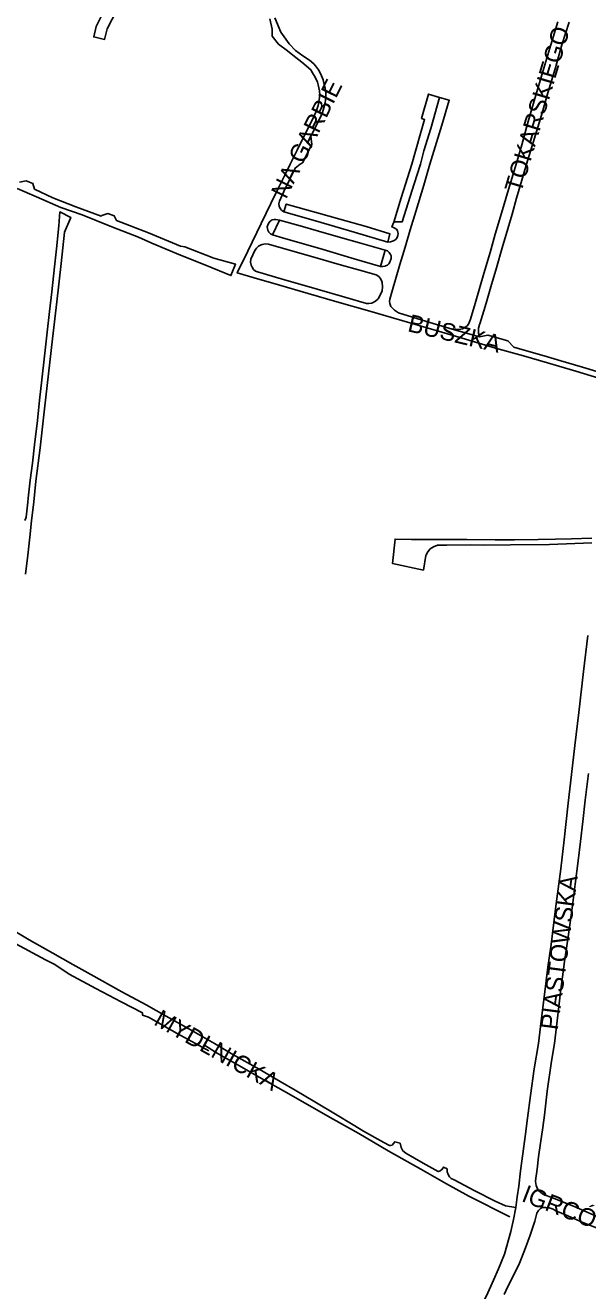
# Model space of a CAD drawing. Extents: x -304109 to -273954, y 21500 to 39796.
# Drawn here: x -296336 to -296016, y 32109 to 32829 of the extents above; entities that cross this region are included whole.
import ezdxf

# ---------------------------------------------------------------- set-up
doc = ezdxf.new("R2010")
doc.units = 0
doc.layers.add('krawedzie_ulic', color=7, linetype='Continuous')
doc.layers.add('nazwy_ulic', color=7, linetype='Continuous')

msp = doc.modelspace()

# ---------------------------------------------------------------- linework, layer by layer
at = {"layer": 'krawedzie_ulic'}
for points in [[(-296289.301, 32840.438), (-296295.345, 32828.417), (-296296.751, 32822.435), (-296290.617, 32821.028), (-296289.058, 32827.033), (-296283.645, 32837.613)], [(-296196.715, 32832.823), (-296195.274, 32826.802), (-296195.404, 32822.989), (-296191.757, 32818.361), (-296186.598, 32814.475), (-296183.606, 32812.043), (-296178.525, 32808.082), (-296173.372, 32803.814), (-296173.36, 32803.789), (-296172.303, 32802.07), (-296170.799, 32799.593), (-296169.554, 32796.793), (-296169.111, 32795.306), (-296168.354, 32791.767), (-296168.258, 32789.372), (-296168.527, 32786.683), (-296169.167, 32783.474), (-296170.248, 32779.994), (-296172.189, 32775.825), (-296176.294, 32767.795), (-296181.111, 32758.02), (-296185.106, 32750), (-296188.038, 32743.902), (-296193.281, 32733.513), (-296201.485, 32716.255)], [(-296191.509, 32727.61), (-296191.222, 32729.082), (-296188.726, 32734.48), (-296182.272, 32747.835), (-296179.337, 32750), (-296177.982, 32750.882), (-296172.774, 32761.338), (-296173.293, 32766.049), (-296168.141, 32776.15), (-296166.742, 32779.567), (-296165.945, 32782.197), (-296165.183, 32785.022), (-296164.812, 32787.924), (-296164.79, 32788.386), (-296164.787, 32790.894), (-296165.182, 32793.37), (-296165.493, 32794.474), (-296166.415, 32798.066), (-296167.634, 32801.344), (-296168.945, 32803.787), (-296170.594, 32806.017), (-296171.722, 32807.224), (-296174.186, 32809.217), (-296177.889, 32811.709), (-296181.966, 32814.741), (-296185.702, 32818.531), (-296190.339, 32825.106), (-296193.81, 32833.24)], [(-296093.008, 32656.361), (-296090.973, 32656.032), (-296088.913, 32656.102), (-296087.197, 32656.474), (-296085.708, 32657.177), (-296084.432, 32658.217), (-296083.7, 32659.123), (-296082.541, 32661.937), (-296079.975, 32670.841), (-296074.924, 32687.887), (-296071.452, 32699.784), (-296068.445, 32710.261), (-296064.972, 32722.234), (-296061.009, 32735.679), (-296058.393, 32744.455), (-296056.633, 32750), (-296053.458, 32761.159), (-296050.087, 32773.039), (-296046.368, 32786.109), (-296040.919, 32804.674), (-296036.968, 32817.97), (-296032.816, 32831.136)], [(-296026.514, 32830.82), (-296030.56, 32818.009), (-296034.492, 32804.229), (-296038.549, 32790.604), (-296042.288, 32777.89), (-296046.855, 32762.39), (-296050.762, 32750), (-296053.38, 32740.922), (-296056.411, 32730.674), (-296058.85, 32721.719), (-296061.362, 32713.399), (-296064.574, 32702.466), (-296067.789, 32691.126), (-296071.027, 32680.295), (-296073.671, 32671.01), (-296074.991, 32666.724), (-296077.269, 32659.266), (-296077.393, 32658.924), (-296077.944, 32656.729), (-296078.003, 32656.058), (-296077.932, 32653.903), (-296077.464, 32651.798)], [(-296129.644, 32705.735), (-296127.97, 32705.883), (-296126.378, 32706.42), (-296125.061, 32707.235), (-296124.256, 32708.288), (-296123.799, 32709.532), (-296123.72, 32710.708), (-296124.132, 32712.185), (-296124.672, 32713.178), (-296126.285, 32714.091), (-296127.232, 32714.436), (-296126.098, 32717.174), (-296121.955, 32731.024), (-296116.003, 32750), (-296111.293, 32766.131), (-296108.669, 32775.478), (-296110.416, 32776.037), (-296106.508, 32789.918), (-296100.178, 32787.949)], [(-296077.464, 32651.798), (-296092.891, 32656.326), (-296107.556, 32660.673), (-296123.465, 32665.433), (-296125.713, 32666.991), (-296127.71, 32668.86), (-296127.918, 32669.089), (-296128.494, 32670.781), (-296128.664, 32671.99), (-296128.402, 32673.31), (-296126.535, 32679.931), (-296125.137, 32684.522), (-296122.675, 32693.045), (-296119.646, 32702.963), (-296116.821, 32712.755), (-296113.586, 32723.205), (-296109.181, 32738.222), (-296105.761, 32750), (-296098.899, 32772.24), (-296094.656, 32786.397), (-296100.178, 32787.949)], [(-296100.178, 32787.949), (-296105.154, 32770.445), (-296109.022, 32757.631), (-296111.022, 32750), (-296114.667, 32738.861), (-296121.396, 32717.327), (-296126.089, 32717.203)], [(-296339.026, 32739.906), (-296335.109, 32740.52), (-296331.304, 32739.153), (-296330.408, 32735.896), (-296320.092, 32730.887), (-296307.031, 32725.914), (-296292.6, 32720.502), (-296292.089, 32720.855), (-296288.779, 32722.006), (-296285.102, 32720.614), (-296283.871, 32717.991), (-296265.687, 32710.983), (-296247.456, 32703.467), (-296244.968, 32703.047), (-296228.459, 32696.531), (-296216.177, 32693.214), (-296218.729, 32686.673), (-296232.65, 32692.463), (-296247.383, 32698.309), (-296263.814, 32705.18), (-296271.343, 32708.625), (-296286.483, 32714.499), (-296295.434, 32718.078), (-296303.371, 32721.271), (-296315.446, 32725.4), (-296329.339, 32731.572), (-296340.241, 32736.254)], [(-296191.508, 32727.615), (-296191.33, 32726.185), (-296190.768, 32724.859), (-296189.864, 32723.737), (-296188.765, 32722.946)], [(-296188.765, 32722.946), (-296187.317, 32727.409), (-296169.047, 32722.281), (-296156.766, 32718.735), (-296141.819, 32714.59), (-296128.423, 32710.53), (-296129.644, 32705.735)], [(-296335.883, 32547.46), (-296335.313, 32548.72), (-296335.187, 32549.286), (-296334.275, 32557.894), (-296334.033, 32560.154), (-296332.909, 32570.412), (-296331.635, 32580.06), (-296330.535, 32590.369), (-296328.83, 32604.333), (-296327.597, 32615.785), (-296326.364, 32627.338), (-296324.763, 32640.897), (-296323.188, 32654.456), (-296321.902, 32666.237), (-296320.518, 32677.383), (-296319.065, 32691.781), (-296317.941, 32701.887), (-296316.622, 32715.04), (-296315.994, 32722.913), (-296309.709, 32719.678), (-296313.313, 32711.364), (-296315.37, 32693.591), (-296317.728, 32671.83), (-296320.158, 32650.806), (-296322.43, 32630.798), (-296324.677, 32610.841), (-296327.265, 32588.801), (-296329.608, 32569.734), (-296330.818, 32557.977), (-296332.149, 32547.135), (-296333.116, 32537.867), (-296334.266, 32527.685), (-296335.52, 32516.92)], [(-296129.644, 32705.735), (-296148.725, 32711.35), (-296170.749, 32717.819), (-296188.765, 32722.946)], [(-296201.485, 32716.255), (-296209.146, 32700.57), (-296215.162, 32688.229), (-296205.469, 32685.433), (-296191.666, 32681.421), (-296174.894, 32676.606), (-296158.629, 32671.819)], [(-296191.18, 32718.309), (-296193.253, 32718.655), (-296194.152, 32718.681), (-296195.364, 32718.35), (-296196.412, 32717.656), (-296197.136, 32716.766), (-296197.987, 32715.048), (-296198.191, 32714.434), (-296197.752, 32712.601), (-296197.267, 32711.482), (-296196.348, 32710.542), (-296195.192, 32709.921)], [(-296195.192, 32709.921), (-296191.18, 32718.309)], [(-296191.18, 32718.309), (-296179.381, 32714.943), (-296169.028, 32712.017), (-296156.544, 32708.444), (-296145.709, 32705.389), (-296131.118, 32701.246)], [(-296133.813, 32691.936), (-296148.657, 32696.283), (-296168.296, 32702.029), (-296188.798, 32708.032), (-296195.192, 32709.921)], [(-296135.061, 32673.421), (-296136.553, 32672.148), (-296138.271, 32671.203), (-296138.785, 32671.002), (-296140.37, 32670.772), (-296141.733, 32670.891), (-296154.091, 32674.437), (-296169.822, 32679.044), (-296190.249, 32684.92), (-296203.697, 32688.803), (-296204.769, 32689.314), (-296205.909, 32690.252), (-296206.757, 32691.461), (-296207.252, 32692.661), (-296207.559, 32694.324), (-296207.469, 32696.013), (-296205.103, 32701.031), (-296204.226, 32702.37), (-296203.031, 32703.478), (-296201.603, 32704.264), (-296200.971, 32704.457), (-296199.196, 32704.714), (-296197.408, 32704.572), (-296187.562, 32701.725), (-296172.134, 32697.45), (-296155.869, 32692.689), (-296146.227, 32689.97), (-296136.204, 32687.147), (-296135.753, 32686.905), (-296134.522, 32685.946), (-296133.575, 32684.707), (-296132.972, 32683.268), (-296132.867, 32682.759), (-296132.62, 32680.375), (-296132.773, 32677.982), (-296133.642, 32675.898), (-296135.061, 32673.421)], [(-296131.118, 32701.246), (-296133.813, 32691.936)], [(-296131.118, 32701.246), (-296129.836, 32700.708), (-296128.76, 32699.829), (-296127.976, 32698.681), (-296127.705, 32698.001), (-296127.737, 32696.438), (-296128.163, 32694.935), (-296128.411, 32694.422), (-296128.947, 32693.407), (-296129.796, 32692.636), (-296130.857, 32692.2), (-296131.144, 32692.15), (-296132.448, 32691.842), (-296133.785, 32691.93), (-296133.813, 32691.936)], [(-296158.629, 32671.819), (-296139.7, 32666.434), (-296121.659, 32661.256), (-296102.121, 32655.436), (-296089.181, 32651.632), (-296068.273, 32645.524), (-296052.515, 32641.096), (-296038.814, 32637.008), (-296022.726, 32632.4), (-296009.685, 32628.393)], [(-296010.656, 32632.082), (-296018.902, 32634.565), (-296031.233, 32638.187), (-296038.845, 32640.438), (-296058.002, 32646.054), (-296061.261, 32649.603), (-296072.629, 32652.788), (-296077.464, 32651.798)], [(-296013.651, 32537.382), (-296025.064, 32537.011), (-296034.215, 32536.781), (-296044.077, 32536.605), (-296057.599, 32536.473), (-296068.578, 32536.405), (-296084.716, 32536.517), (-296097.449, 32536.508), (-296106.928, 32536.635), (-296116.027, 32536.684), (-296125.48, 32536.836), (-296126.93, 32522.971), (-296109.364, 32519.245), (-296107.945, 32527.52), (-296107.82, 32527.811), (-296106.778, 32529.665), (-296105.408, 32531.292), (-296103.641, 32532.366), (-296101.356, 32533.328), (-296095.993, 32533.325), (-296082.802, 32533.483), (-296075.407, 32533.316), (-296059.877, 32533.513), (-296037.663, 32533.725), (-296013.59, 32534.638)], [(-296015.796, 32482.032), (-296018.238, 32461.491), (-296021.023, 32438.176), (-296023.27, 32419.366), (-296025.198, 32402.872), (-296027, 32386.709), (-296029.313, 32365.711), (-296031.19, 32349.268), (-296034.181, 32326.435), (-296036.727, 32306.301), (-296038.52, 32293.319), (-296040.7, 32276.315), (-296042.338, 32262.85), (-296043.978, 32250), (-296046.404, 32235.56), (-296048.355, 32220.343), (-296050.217, 32207.391), (-296051.487, 32196.993), (-296052.817, 32187.077), (-296054.126, 32177.441), (-296055.045, 32168.778), (-296055.957, 32162.633), (-296056.743, 32156.643)], [(-296015.555, 32403.472), (-296017.363, 32388.352), (-296018.702, 32376.186), (-296020.044, 32364.783), (-296021.364, 32353.812), (-296022.977, 32340.474), (-296024.52, 32328.384), (-296026.931, 32311.837), (-296029.119, 32296.512), (-296031.399, 32279.05), (-296032.988, 32266.018), (-296034.816, 32250), (-296036.58, 32239.818), (-296038.932, 32222.839), (-296040.578, 32209.128), (-296041.474, 32202.093), (-296042.746, 32193.272), (-296043.958, 32185.393), (-296044.728, 32178.385), (-296045.322, 32174.484), (-296045.5, 32173.484), (-296045.581, 32171.35), (-296045.264, 32169.238), (-296044.56, 32167.222), (-296043.92, 32166.363), (-296042.579, 32165.087), (-296040.995, 32164.128), (-296035.896, 32162.05), (-296024.084, 32157.363), (-296006.469, 32149.617)], [(-296056.743, 32156.643), (-296062.639, 32157.665), (-296068.509, 32160.162), (-296080.139, 32166.124), (-296091.849, 32172.289), (-296093.493, 32173.202), (-296094.434, 32174.117), (-296095.293, 32175.456), (-296095.792, 32176.967), (-296095.901, 32178.555), (-296097.98, 32179.588), (-296098.116, 32179.247), (-296098.801, 32178.224), (-296099.776, 32177.473), (-296100.939, 32177.072), (-296109.392, 32181.79), (-296119.364, 32187.526), (-296120.991, 32188.898), (-296122.017, 32190.814), (-296122.567, 32193.221), (-296125.66, 32194.034), (-296127.128, 32192.077), (-296127.965, 32191.936), (-296128.525, 32191.977), (-296131.787, 32193.704), (-296143.347, 32200.049), (-296149.186, 32203.691), (-296159.289, 32209.653), (-296171.091, 32216.706), (-296182.325, 32223.362), (-296190.834, 32228.333), (-296202.736, 32235.334), (-296217.716, 32243.708), (-296228.013, 32250), (-296242.612, 32258.202), (-296255.628, 32265.474), (-296267.011, 32271.838), (-296280.741, 32279.337), (-296298.427, 32289.135), (-296308.61, 32294.791), (-296320.095, 32301.256), (-296333.419, 32308.986), (-296346.207, 32316.413)], [(-296343.442, 32307.978), (-296324.25, 32297.448), (-296318.816, 32294.825), (-296310.644, 32289.364), (-296295.588, 32281.26), (-296281.246, 32273.611), (-296269.101, 32267.428), (-296269.094, 32266.131), (-296265.576, 32264.95), (-296249.292, 32255.579), (-296238.854, 32250), (-296231.288, 32245.772)], [(-296234.379, 32249.409), (-296226.916, 32244.573), (-296215.148, 32237.977), (-296202.631, 32230.707), (-296185.928, 32221.293), (-296172.975, 32213.877), (-296160.691, 32206.858), (-296146.124, 32198.756), (-296129.336, 32188.836), (-296110.887, 32178.484), (-296096.187, 32170.055), (-296083.572, 32163.066), (-296060.29, 32151.294)], [(-296056.743, 32156.643), (-296058.154, 32149.905), (-296059.611, 32142.963), (-296063.257, 32130.16), (-296066.574, 32121.795), (-296069.463, 32115.279), (-296073.532, 32106.361), (-296078.728, 32096.355), (-296083.13, 32087.507), (-296088.373, 32077.297), (-296090.898, 32071.736), (-296095.864, 32061.684), (-296101.464, 32050.069), (-296107.144, 32038.606), (-296112.233, 32028.297), (-296117.672, 32017.651), (-296122.95, 32006.5), (-296126.317, 32000), (-296141.914, 31970.714), (-296157.792, 31943.63)], [(-296063.495, 32107.112), (-296061.558, 32111.341), (-296057.619, 32119.036), (-296054.745, 32124.985), (-296051.79, 32132.105), (-296048.635, 32140.957), (-296046.076, 32148.961), (-296045.314, 32151.949), (-296044.785, 32153.508), (-296043.897, 32154.894), (-296042.702, 32156.025), (-296041.756, 32156.612), (-296039.763, 32156.711), (-296037.834, 32156.423), (-296035.657, 32155.644), (-296034.348, 32154.954), (-296027.271, 32151.841), (-296018.633, 32148.195), (-296009.124, 32144.232), (-296000, 32140.416)]]:
    msp.add_lwpolyline(points, dxfattribs=at)

# ---------------------------------------------------------------- texts
at = {"layer": 'nazwy_ulic'}
for s, rotation, p in [('TOKARSKIEGO', 73.377439, (-296053.803, 32733.293)), ('NA GARBIE', 63.632703, (-296187.445, 32729.793)), ('BUSZKA', 346.600683, (-296118.815, 32655.151)), ('PIASTOWSKA', 82.556556, (-296032.98, 32257.289)), ('MYDLNICKA', 330.623967, (-296263.203, 32260.955)), ('IGRCÓW', 339.031019, (-296054.132, 32160.424))]:
    msp.add_text(s, height=10, rotation=rotation, dxfattribs=at).set_placement(p)

doc.saveas('drawing.dxf')
